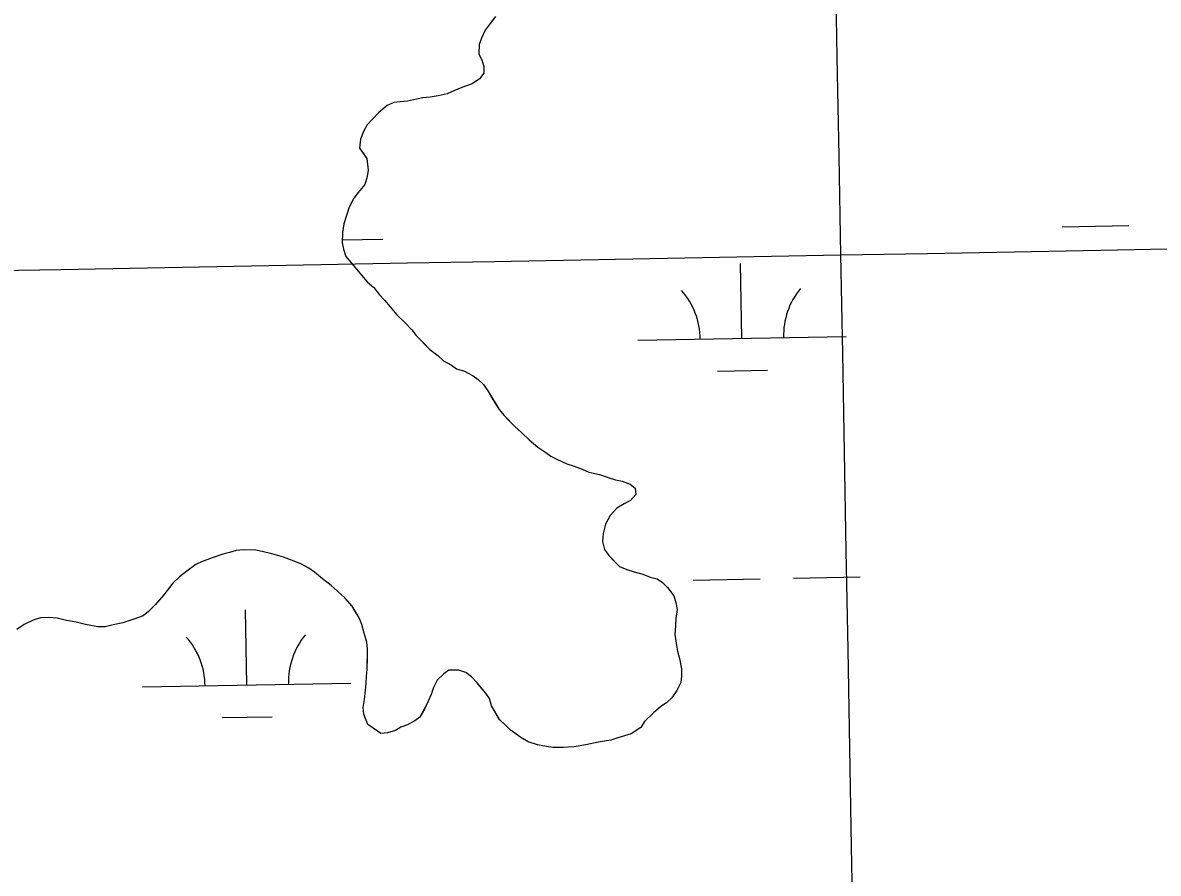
# Model space of a CAD drawing. Extents: x 3925854 to 3964121, y 224593 to 250589.
# Drawn here: x 3945576 to 3946120, y 236078 to 236486 of the extents above; entities that cross this region are included whole.
import ezdxf

# ---------------------------------------------------------------- set-up
doc = ezdxf.new("R2010")
doc.units = 0
for name, color, linetype in [('V-GRID-MAJR', 7, 'Continuous'), ('V-TOPO-SHOR', 7, 'Continuous'), ('V-WETL-SWMP', 7, 'Continuous')]:
    doc.layers.add(name, color=color, linetype=linetype)

msp = doc.modelspace()

# ---------------------------------------------------------------- linework, layer by layer
at = {"layer": 'V-GRID-MAJR'}
for points in [[(3946078.266, 230317.988), (3945968.142, 236374.431), (3945857.954, 242434.345), (3945747.767, 248494.247), (3945747.704, 248497.728)], [(3930006.603, 236087.686), (3935327.129, 236182.494), (3940647.643, 236278.076), (3945968.142, 236374.431), (3951288.627, 236471.56), (3956609.098, 236569.464), (3961929.554, 236668.141), (3961929.555, 236668.141)]]:
    msp.add_spline(points, degree=3, dxfattribs=at)
at = {"layer": 'V-TOPO-SHOR'}
for points in [[(3945802.504, 236488.86), (3945800.007, 236485.395), (3945797.519, 236482.28), (3945795.719, 236478.457), (3945794.627, 236475.321), (3945794.566, 236470.774), (3945795.93, 236467.956), (3945796.935, 236464.794), (3945796.894, 236461.647), (3945794.758, 236458.876), (3945791.228, 236456.473), (3945786.308, 236454.79), (3945782.438, 236453.092), (3945779.269, 236451.734), (3945775.059, 236450.741), (3945771.2, 236450.092), (3945767.698, 236449.789), (3945764.54, 236449.131), (3945760.329, 236448.138), (3945756.827, 236447.835), (3945753.673, 236447.526), (3945750.507, 236446.168), (3945746.614, 236442.721), (3945743.423, 236439.614), (3945740.939, 236436.849), (3945739.147, 236433.724), (3945737.697, 236429.894), (3945737.291, 236425.702), (3945739.008, 236423.23), (3945740.726, 236420.758), (3945741.351, 236415.153), (3945740.957, 236412.009), (3945739.858, 236408.175), (3945736.659, 236404.368), (3945734.523, 236401.597)], [(3945734.523, 236401.597), (3945732.368, 236397.427), (3945730.91, 236392.899), (3945729.812, 236389.416), (3945729.058, 236385.227), (3945728.993, 236380.331), (3945729.65, 236377.173), (3945730.654, 236373.66), (3945733.41, 236370.476), (3945735.823, 236367.643), (3945738.233, 236364.813), (3945740.99, 236361.628), (3945744.101, 236358.788), (3945746.854, 236355.253), (3945749.268, 236352.773), (3945752.027, 236349.586), (3945755.123, 236345.697), (3945758.924, 236342.148), (3945762.375, 236338.605), (3945764.438, 236335.779), (3945767.889, 236332.233), (3945770.995, 236329.043), (3945774.807, 236326.194), (3945777.571, 236323.708), (3945781.391, 236321.557), (3945783.818, 236319.777), (3945787.652, 236318.676), (3945791.821, 236316.521), (3945794.246, 236314.739), (3945796.663, 236312.259), (3945799.065, 236308.729), (3945800.777, 236305.906), (3945802.489, 236303.086), (3945804.202, 236300.264), (3945806.612, 236297.434), (3945809.029, 236294.952), (3945811.789, 236292.117), (3945814.9, 236289.277), (3945818.701, 236285.727), (3945822.853, 236282.174), (3945826.668, 236279.674), (3945829.093, 236277.894), (3945831.874, 236276.456), (3945836.742, 236274.293), (3945840.228, 236273.198), (3945844.058, 236271.748), (3945847.185, 236270.306), (3945852.42, 236269.188), (3945856.598, 236267.732), (3945860.081, 236266.636), (3945863.221, 236265.895), (3945867.051, 236264.445), (3945869.475, 236262.663), (3945869.785, 236259.511), (3945867.298, 236256.744), (3945864.126, 236255.036), (3945860.601, 236252.984), (3945857.407, 236249.529), (3945855.252, 236245.359), (3945854.142, 236240.825), (3945853.741, 236236.983), (3945854.74, 236233.12), (3945856.802, 236230.294), (3945859.217, 236227.812), (3945861.98, 236224.978), (3945865.457, 236223.532), (3945868.943, 236222.436), (3945873.125, 236221.33), (3945876.607, 236219.886), (3945880.094, 236219.141), (3945882.519, 236217.357), (3945884.936, 236214.877), (3945888.032, 236210.988), (3945889.04, 236207.826), (3945889.693, 236204.317), (3945888.94, 236200.129), (3945888.893, 236196.631), (3945888.487, 236192.439), (3945889.13, 236188.232), (3945889.779, 236184.376), (3945890.783, 236180.864), (3945891.768, 236175.953), (3945891.721, 236172.455), (3945891.33, 236169.311), (3945889.529, 236165.485), (3945887.035, 236162.02), (3945884.553, 236159.605), (3945881.731, 236157.893), (3945878.192, 236154.791), (3945873.938, 236150.65), (3945872.152, 236147.875), (3945867.563, 236144.786), (3945864.401, 236143.779), (3945861.238, 236142.771), (3945857.726, 236141.767), (3945851.766, 236140.797), (3945845.801, 236139.478), (3945840.189, 236138.501), (3945834.938, 236138.22), (3945830.041, 236138.286), (3945826.898, 236138.679)], [(3945826.898, 236138.679), (3945822.709, 236139.433), (3945818.181, 236140.893), (3945814.712, 236143.037), (3945809.51, 236146.605), (3945807.093, 236149.087), (3945804.329, 236151.571), (3945802.621, 236154.744), (3945800.568, 236158.268), (3945799.567, 236161.78), (3945797.849, 236164.252), (3945795.782, 236166.728), (3945793.716, 236169.206), (3945790.955, 236172.041), (3945788.184, 236174.177), (3945784.701, 236175.273), (3945780.154, 236175.332), (3945777.68, 236173.618), (3945774.491, 236170.509), (3945772.695, 236167.036), (3945771.6, 236163.552), (3945770.16, 236160.423), (3945768.36, 236156.597), (3945766.209, 236152.777), (3945763.737, 236151.061), (3945760.213, 236149.007), (3945757.051, 236148.001), (3945754.579, 236146.283), (3945750.716, 236145.286), (3945747.562, 236144.979), (3945743.749, 236147.477), (3945741.324, 236149.259), (3945739.288, 236154.184), (3945738.981, 236157.336), (3945739.731, 236161.174), (3945740.142, 236165.719), (3945740.533, 236168.86), (3945740.578, 236172.358), (3945740.976, 236175.852), (3945741.049, 236181.449), (3945741.101, 236185.298), (3945740.798, 236188.8), (3945739.454, 236193.017), (3945738.461, 236197.227), (3945737.103, 236200.393), (3945735.391, 236203.216), (3945733.679, 236206.038), (3945730.232, 236209.933), (3945726.777, 236213.126), (3945723.664, 236215.966), (3945719.509, 236219.169), (3945715.703, 236222.368), (3945712.928, 236224.154), (3945709.109, 236226.305), (3945704.583, 236228.115), (3945700.753, 236229.565), (3945695.176, 236231.038), (3945690.642, 236232.148), (3945687.505, 236232.889), (3945681.557, 236232.969), (3945678.053, 236232.666), (3945674.893, 236231.656), (3945671.735, 236230.999), (3945667.164, 236229.309), (3945661.54, 236227.286), (3945658.724, 236225.924), (3945654.483, 236222.831), (3945650.948, 236220.079), (3945647.759, 236216.972), (3945643.487, 236211.432), (3945639.225, 236206.591), (3945636.034, 236203.484), (3945633.558, 236201.417), (3945628.987, 236199.73), (3945623.718, 236198.048), (3945619.157, 236197.059), (3945615.294, 236196.062), (3945611.796, 236196.109), (3945605.863, 236197.235), (3945601.331, 236198.345), (3945596.792, 236199.105), (3945592.258, 236200.215), (3945588.066, 236200.621), (3945584.214, 236200.322), (3945580.701, 236199.318), (3945576.476, 236197.276), (3945572.946, 236194.874)]]:
    msp.add_lwpolyline(points, dxfattribs=at)
at = {"layer": 'V-WETL-SWMP'}
for p, q in [((3946074.313, 236387.95), (3946106.307, 236388.532)), ((3945729.011, 236381.672), (3945748.459, 236382.025)), ((3945920.669, 236334.406), (3945920.014, 236370.4)), ((3945870.677, 236333.497), (3945970.661, 236335.315)), ((3945908.951, 236318.759), (3945932.947, 236319.196)), ((3945881.32, 236218.239), (3945881.366, 236218.24)), ((3945897.364, 236218.531), (3945929.358, 236219.113)), ((3945945.356, 236219.404), (3945977.35, 236219.986)), ((3945683.179, 236168.199), (3945682.525, 236204.193)), ((3945633.187, 236167.29), (3945733.171, 236169.108)), ((3945671.462, 236152.552), (3945695.458, 236152.989))]:
    msp.add_line(p, q, dxfattribs=at)
for points in [[(3945802.503, 236488.861), (3945800.008, 236485.396), (3945797.518, 236482.28), (3945795.718, 236478.456), (3945794.627, 236475.321), (3945794.566, 236470.774), (3945795.929, 236467.957), (3945796.936, 236464.795), (3945796.894, 236461.647), (3945794.759, 236458.876), (3945791.228, 236456.474), (3945786.308, 236454.79), (3945782.437, 236453.092), (3945779.27, 236451.734), (3945775.059, 236450.741), (3945771.201, 236450.092), (3945767.699, 236449.789), (3945764.541, 236449.131), (3945760.33, 236448.137), (3945756.827, 236447.834), (3945753.674, 236447.526), (3945750.508, 236446.168), (3945746.614, 236442.721), (3945743.424, 236439.615), (3945740.938, 236436.849), (3945739.147, 236433.724), (3945737.697, 236429.895), (3945737.291, 236425.702), (3945740.725, 236420.758), (3945741.35, 236415.152), (3945740.958, 236412.009), (3945739.858, 236408.175), (3945736.659, 236404.369), (3945734.523, 236401.598), (3945732.368, 236397.428), (3945730.909, 236392.899), (3945729.813, 236389.415), (3945729.058, 236385.227), (3945728.993, 236380.33), (3945729.651, 236377.172), (3945730.654, 236373.661), (3945733.41, 236370.475), (3945738.233, 236364.814), (3945740.99, 236361.628), (3945744.101, 236358.788), (3945746.853, 236355.253), (3945749.269, 236352.772), (3945752.026, 236349.587), (3945755.123, 236345.697), (3945758.924, 236342.148), (3945762.376, 236338.604), (3945764.438, 236335.778), (3945770.996, 236329.043), (3945774.806, 236326.194), (3945777.572, 236323.708), (3945781.392, 236321.558), (3945783.818, 236319.777), (3945787.652, 236318.676), (3945791.821, 236316.522), (3945794.247, 236314.74), (3945796.663, 236312.259), (3945799.065, 236308.729), (3945804.201, 236300.264), (3945806.612, 236297.433), (3945811.79, 236292.117), (3945814.901, 236289.277), (3945818.702, 236285.728), (3945822.853, 236282.174), (3945826.669, 236279.674), (3945829.094, 236277.893), (3945831.874, 236276.457), (3945836.743, 236274.293), (3945840.227, 236273.197), (3945844.057, 236271.747), (3945847.186, 236270.306), (3945852.419, 236269.187), (3945856.598, 236267.732), (3945860.082, 236266.636), (3945863.221, 236265.895), (3945867.05, 236264.445), (3945869.476, 236262.663), (3945869.784, 236259.511), (3945867.298, 236256.745), (3945864.127, 236255.037), (3945860.601, 236252.985), (3945857.406, 236249.529), (3945855.252, 236245.359), (3945854.142, 236240.825), (3945853.741, 236236.982), (3945854.74, 236233.121), (3945856.802, 236230.294), (3945861.979, 236224.978), (3945865.458, 236223.532), (3945868.942, 236222.436), (3945873.126, 236221.331), (3945876.606, 236219.886), (3945880.094, 236219.14)], [(3945880.094, 236219.14), (3945882.52, 236217.358), (3945884.936, 236214.877), (3945888.033, 236210.988), (3945889.041, 236207.826), (3945889.694, 236204.318), (3945888.939, 236200.13), (3945888.892, 236196.632), (3945888.487, 236192.439), (3945889.131, 236188.232), (3945889.779, 236184.375), (3945890.782, 236180.863), (3945891.767, 236175.952), (3945891.72, 236172.454), (3945891.329, 236169.311), (3945889.529, 236165.486), (3945887.034, 236162.021), (3945884.553, 236159.605), (3945881.731, 236157.893), (3945878.191, 236154.791), (3945873.938, 236150.649), (3945872.152, 236147.874), (3945867.563, 236144.786), (3945861.239, 236142.771), (3945857.727, 236141.767), (3945851.766, 236140.797), (3945845.801, 236139.477), (3945840.19, 236138.501), (3945834.939, 236138.221), (3945830.042, 236138.286), (3945826.898, 236138.678), (3945822.71, 236139.433), (3945818.181, 236140.892), (3945814.711, 236143.038), (3945809.51, 236146.605), (3945807.094, 236149.086), (3945804.328, 236151.572), (3945802.621, 236154.743), (3945800.569, 236158.269), (3945799.566, 236161.781), (3945797.849, 236164.253), (3945793.716, 236169.206), (3945790.955, 236172.041), (3945788.185, 236174.177), (3945784.7, 236175.273), (3945780.153, 236175.333), (3945777.681, 236173.617), (3945774.491, 236170.51), (3945772.696, 236167.035), (3945771.6, 236163.551), (3945770.159, 236160.422), (3945768.359, 236156.597), (3945766.209, 236152.777), (3945763.738, 236151.061), (3945760.212, 236149.008), (3945757.05, 236148.001), (3945754.578, 236146.284), (3945750.716, 236145.286), (3945747.563, 236144.978), (3945743.748, 236147.477), (3945741.323, 236149.259), (3945739.289, 236154.184), (3945738.981, 236157.337), (3945739.731, 236161.175), (3945740.142, 236165.718), (3945740.533, 236168.861), (3945740.579, 236172.359), (3945740.976, 236175.853), (3945741.101, 236185.297), (3945740.797, 236188.8), (3945739.454, 236193.016), (3945738.46, 236197.227), (3945737.103, 236200.394), (3945733.679, 236206.037), (3945730.232, 236209.932), (3945726.776, 236213.126), (3945723.665, 236215.966), (3945719.509, 236219.17), (3945715.703, 236222.369), (3945712.928, 236224.155), (3945709.108, 236226.305), (3945704.583, 236228.115), (3945700.754, 236229.565), (3945695.176, 236231.038), (3945690.643, 236232.148), (3945687.504, 236232.889), (3945681.557, 236232.968), (3945678.054, 236232.665), (3945674.892, 236231.657), (3945671.735, 236230.999), (3945667.164, 236229.31), (3945661.54, 236227.286), (3945658.723, 236225.924), (3945654.483, 236222.831), (3945650.948, 236220.079), (3945647.758, 236216.973), (3945643.487, 236211.432), (3945639.224, 236206.59), (3945636.034, 236203.484), (3945633.558, 236201.417), (3945628.987, 236199.729)], [(3945628.987, 236199.729), (3945623.717, 236198.049), (3945619.156, 236197.06), (3945615.294, 236196.062), (3945611.796, 236196.108), (3945605.863, 236197.236), (3945601.33, 236198.346), (3945596.792, 236199.106), (3945592.258, 236200.216), (3945588.065, 236200.621), (3945584.213, 236200.322), (3945580.701, 236199.319), (3945576.476, 236197.276), (3945572.945, 236194.874)]]:
    msp.add_lwpolyline(points, dxfattribs=at)
for centre, start, end in [((3945865.426, 236333.876), 0.26988, 41.81354), ((3945975.894, 236335.885), 140.26988, 181.81353), ((3945627.937, 236167.669), 0.26988, 41.81354), ((3945738.404, 236169.678), 140.26988, 181.81353)]:
    msp.add_arc(centre, 35.246, start, end, dxfattribs=at)

doc.saveas('drawing.dxf')
